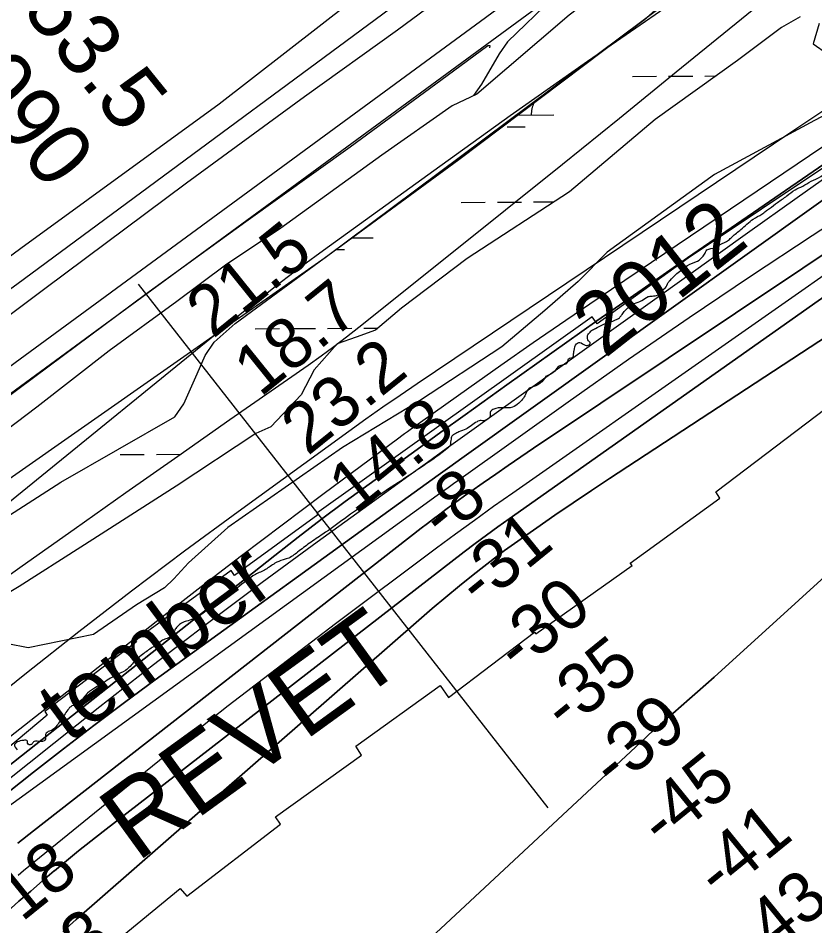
# Model space of a CAD drawing. Extents: x 3419139 to 3457078, y 540382 to 565875.
# Drawn here: x 3452566 to 3453623, y 549398 to 550603 of the extents above; entities that cross this region are included whole.
import ezdxf

# ---------------------------------------------------------------- set-up
doc = ezdxf.new("R2010")
doc.units = 0
for name, color, linetype in [('V-DTCH-CNTR', 7, 'Continuous'), ('V-FLOD-BASE', 7, 'Continuous'), ('V-LEVE-TOET', 7, 'Continuous'), ('V-RIVR-EDGE', 7, 'Continuous'), ('V-RIVR-IDEN', 7, 'Continuous'), ('V-RIVR-RANG', 7, 'Continuous'), ('V-RIVR-RANG-IDEN', 7, 'Continuous'), ('V-ROAD-CNTR', 7, 'Continuous'), ('V-RRAP-RVMT', 7, 'Continuous'), ('V-RRAP-RVMT-IDEN', 7, 'Continuous'), ('V-SITE-VEGE', 7, 'Continuous'), ('V-SURV-LINE', 7, 'Continuous'), ('V-TOPO-DPTH', 7, 'Continuous'), ('V-TOPO-MINR', 7, 'Continuous'), ('V-TOPO-WATR', 7, 'Continuous'), ('V-WETL-SWMP', 7, 'Continuous')]:
    doc.layers.add(name, color=color, linetype=linetype)

msp = doc.modelspace()

# ---------------------------------------------------------------- linework, layer by layer
at = {"layer": 'V-DTCH-CNTR'}
msp.add_lwpolyline([(3453342.9, 550875.9), (3453098.5, 550695.1), (3452833.1, 550488.9), (3452569.8, 550297.4), (3452355.1, 550138.3)], dxfattribs=at)
at = {"layer": 'V-FLOD-BASE'}
for points in [[(3454370.3, 551565.4), (3454316.4, 551505.7), (3454286.1, 551468.4), (3454260.3, 551430), (3454186.5, 551323), (3454147.9, 551267.2), (3454142.3, 551260.6), (3454127.6, 551248.9), (3454063.7, 551207.5), (3454015.4, 551175.8), (3453894.3, 551087.3), (3453779, 551001.7), (3453638.3, 550896.8), (3453481.9, 550781.6), (3453332.6, 550669.4), (3453264, 550617.8), (3453239.8, 550595), (3453215.8, 550571.2), (3453204.6, 550555.6), (3453181.3, 550515.4), (3453170.5, 550500)], [(3453192.3, 550563.3), (3453192.6, 550565.9), (3453189.7, 550566.2), (3453135.5, 550526.2), (3453006.8, 550431.8), (3452868.4, 550332.6), (3452735.5, 550236.3), (3452588.5, 550126.7), (3452433.3, 550011.4)]]:
    msp.add_lwpolyline(points, dxfattribs=at)
at = {"layer": 'V-LEVE-TOET'}
for points in [[(3453990, 551265.4), (3453876.6, 551173.3), (3453799.1, 551119.7), (3453738.6, 551081.4), (3453653.4, 551012.7), (3453514.9, 550912.1), (3453378.1, 550813), (3453331.7, 550782.4), (3453304.6, 550766.4), (3453270.2, 550738.6), (3453186.3, 550673.5), (3453069.7, 550586.7), (3452946.3, 550498.3), (3452789.9, 550383.7), (3452601.6, 550243.6), (3452413.3, 550102.4)], [(3454151.8, 551227.3), (3454081.5, 551179.7), (3454061.9, 551168.1), (3454047.2, 551155.7), (3453941.8, 551079.7), (3453786.9, 550966.1), (3453628.5, 550849.6), (3453455.7, 550727.6), (3453297.5, 550606.9), (3453174.8, 550502.1), (3453142.3, 550486.5), (3453049, 550421.2), (3452914.8, 550324.1), (3452841.3, 550274.9), (3452776.8, 550226.9), (3452687.1, 550161.6), (3452591.1, 550086.7), (3452524.6, 550036.5), (3452442.5, 549981.4), (3452333.6, 549904.8), (3452218, 549819.5), (3452064.1, 549704.6)]]:
    msp.add_lwpolyline(points, dxfattribs=at)
at = {"layer": 'V-RIVR-EDGE'}
for points in [[(3453266.7, 550127.8), (3453274.3, 550131.6), (3453280.6, 550137), (3453284.4, 550141.5), (3453290, 550143.2), (3453295.6, 550146.7), (3453296.6, 550150.8), (3453299.8, 550151.9), (3453302.9, 550154), (3453303.2, 550155.7), (3453304, 550161.9), (3453307.1, 550170.6), (3453310.2, 550172.4), (3453311.6, 550172.4), (3453318.9, 550168.9), (3453324.1, 550169.5), (3453325.5, 550171.3), (3453322.4, 550175.8), (3453321.7, 550179.6), (3453321.7, 550181.7), (3453323.1, 550183.8), (3453327.3, 550188.3), (3453332.2, 550191.1), (3453342.6, 550196.3), (3453349.2, 550199), (3453361.1, 550203.2), (3453364.9, 550205.9), (3453367.7, 550209.8), (3453371.5, 550214.6), (3453375.4, 550218.4), (3453384.1, 550224.3), (3453393.8, 550228.1), (3453402.5, 550233.3), (3453407.4, 550234), (3453415.4, 550235.7), (3453418.9, 550238.1), (3453421, 550242), (3453424.8, 550244.7), (3453429, 550252), (3453431.4, 550254.8), (3453438.4, 550262.4), (3453445.7, 550268), (3453454.4, 550274.6), (3453467.6, 550280.4), (3453475.3, 550287), (3453478.4, 550292.2), (3453480.2, 550295.3), (3453482.6, 550296.4), (3453493.8, 550299.5), (3453497.9, 550302.3), (3453508.7, 550308.1), (3453513.6, 550312.6), (3453525.4, 550322.4), (3453541.8, 550336.2), (3453553, 550342.8), (3453558.2, 550346.6), (3453563.1, 550350.1), (3453573.9, 550358.4), (3453586.4, 550367), (3453597.2, 550375), (3453607.6, 550379.9), (3453618.4, 550386.4), (3453631.3, 550392.7), (3453646.6, 550402.4), (3453649.4, 550402.3), (3453651.5, 550402.3), (3453653.6, 550397.1), (3453657.7, 550397.1), (3453658.1, 550399.5), (3453656, 550410.7), (3453656.4, 550411.4), (3453661.3, 550414.5), (3453671.4, 550423.2), (3453679.7, 550427.6), (3453688.8, 550431.8), (3453696.4, 550432.1), (3453702.7, 550431.8), (3453705.1, 550432.1), (3453706.1, 550434.2), (3453705.8, 550438.7), (3453711.4, 550440.1), (3453716.6, 550442.9), (3453720.1, 550446.7), (3453725.7, 550449.8), (3453730.9, 550454.3), (3453736.8, 550459.5), (3453742, 550461.9), (3453752.5, 550469.2), (3453768.8, 550477.8), (3453773, 550480.6), (3453776.8, 550483), (3453784.5, 550484.1), (3453790.4, 550486.1), (3453794.2, 550491.3), (3453797, 550495.8), (3453801.9, 550498.6), (3453815.1, 550503.8), (3453819, 550507.3), (3453821.7, 550510.7), (3453822.5, 550514.2), (3453822.8, 550517.7), (3453824.9, 550520.5), (3453826.6, 550520.5), (3453828, 550520.1), (3453832.9, 550517.7), (3453834.6, 550520.4), (3453846.1, 550528.4), (3453854.8, 550534.3), (3453865.6, 550538.1), (3453871.9, 550542.6), (3453879.6, 550548.8), (3453881.3, 550551.6), (3453885.5, 550554.4), (3453898.7, 550562.3), (3453929.3, 550582.4), (3453955.5, 550599.7), (3453971.5, 550608.7), (3453987.8, 550617.4), (3454004.2, 550625.7), (3454019.2, 550634), (3454028.9, 550638.8), (3454038.7, 550643.3), (3454047, 550645.4), (3454051.5, 550648.5), (3454054.3, 550651.6), (3454063, 550655.4), (3454073.1, 550659.9), (3454079, 550659.9), (3454086.3, 550660.9), (3454097.8, 550666.1), (3454122.5, 550680), (3454139.6, 550687.9), (3454160.5, 550700.4), (3454176.1, 550706.3), (3454198.1, 550717.7), (3454202.9, 550720.8), (3454216.2, 550726.7), (3454226.9, 550731.9), (3454235.6, 550734.3), (3454237, 550733.6), (3454240.9, 550734.6), (3454247.5, 550737.7), (3454255.1, 550741.5), (3454262.1, 550743.6), (3454269.7, 550745), (3454279.1, 550748.1), (3454293.4, 550757.8)], [(3453266.7, 550127.8), (3453259, 550118.3), (3453250.8, 550114.2), (3453242.1, 550109.2), (3453239.6, 550103.5), (3453230.5, 550091.9), (3453222.3, 550086.6), (3453208.6, 550085.8), (3453197.5, 550084.2), (3453193, 550080.9), (3453192.5, 550075.5), (3453191.3, 550072.2), (3453187.2, 550069.8), (3453184.3, 550068.5), (3453180.6, 550069), (3453175.2, 550067.3), (3453160.3, 550057.5), (3453151.2, 550053.8), (3453145.5, 550050.9), (3453141.3, 550047.2), (3453140.9, 550044.3), (3453140.1, 550040.2), (3453139.7, 550036.1), (3453137.2, 550033.2), (3453104.1, 550008.9), (3453071.1, 549986.8), (3453031.8, 549961.3), (3452999.2, 549938.7), (3452970.7, 549918.1), (3452952.9, 549906.2), (3452937.2, 549894.3), (3452923.6, 549885.7), (3452917.8, 549884), (3452907.1, 549879.5), (3452894.7, 549871.3), (3452881.1, 549864.7), (3452857.5, 549847.1), (3452836.9, 549833.1), (3452819.1, 549819.9), (3452808.8, 549810.9), (3452798.4, 549805.6), (3452789.8, 549802.7), (3452783.2, 549800.2), (3452778.2, 549796.1), (3452774.9, 549792), (3452772.4, 549787.5), (3452767.4, 549781.3), (3452760.8, 549778.8), (3452755.5, 549775.6), (3452744.3, 549767.8), (3452731.5, 549758.7), (3452723.7, 549752.1), (3452720.3, 549748.8), (3452708.8, 549737.3), (3452696.4, 549731.2), (3452677.4, 549719.7), (3452669.1, 549714.7), (3452658.4, 549707.3), (3452647.2, 549695), (3452642.7, 549692.5), (3452636.1, 549689.2), (3452631.1, 549683.5), (3452621.2, 549669.1), (3452610, 549657.6), (3452603.4, 549653.9), (3452602.6, 549651), (3452602.6, 549646), (3452600.9, 549644), (3452591.4, 549643.6), (3452587.7, 549643.2), (3452584.8, 549639.9), (3452581.1, 549638.7), (3452578.6, 549640.7), (3452578.6, 549643.6), (3452573.3, 549644.5), (3452565.4, 549642.4), (3452561.7, 549639.1), (3452565, 549632.1)]]:
    msp.add_spline(points, degree=3, dxfattribs=at)
at = {"layer": 'V-RIVR-RANG'}
msp.add_line((3452725.8, 550249.7), (3453269.1, 549554.9), dxfattribs=at)
at = {"layer": 'V-ROAD-CNTR'}
msp.add_lwpolyline([(3453695.9, 551080.7), (3453195.7, 550716.2), (3452564.8, 550249.6), (3452094, 549907.5), (3451781.4, 549679.3), (3451700, 549618.8)], dxfattribs=at)
at = {"layer": 'V-RRAP-RVMT'}
for p, q in [((3453697, 550446.1), (3453455.5, 550284.5)), ((3453455.5, 550284.5), (3453334.5, 550197.2)), ((3453327.9, 550206.6), (3452962.6, 549945.8)), ((3453334.5, 550197.2), (3453327.9, 550206.6)), ((3453492.1, 549974.1), (3453699.6, 550132.1)), ((3453497.3, 549966.1), (3453492.1, 549974.1)), ((3453378.5, 549879.8), (3453497.3, 549966.1)), ((3452963.9, 549943.8), (3452853.2, 549863.3)), ((3452962.6, 549945.8), (3452963.9, 549943.8)), ((3453253.4, 549785.8), (3453380.9, 549876.4)), ((3453380.9, 549876.4), (3453378.5, 549879.8)), ((3452849, 549870.1), (3452722.2, 549777.5)), ((3452853.2, 549863.3), (3452849, 549870.1)), ((3453137.2, 549701.6), (3453251.6, 549788.2)), ((3453251.6, 549788.2), (3453253.4, 549785.8)), ((3452723.4, 549775.4), (3452601.8, 549682.7)), ((3452722.2, 549777.5), (3452723.4, 549775.4)), ((3453014.2, 549636.8), (3453126.1, 549717.2)), ((3453126.1, 549717.2), (3453137.2, 549701.6)), ((3452605, 549678), (3452489.5, 549581.7)), ((3452601.8, 549682.7), (3452605, 549678)), ((3453022.1, 549625), (3453014.2, 549636.8)), ((3452908, 549542.9), (3453022.1, 549625)), ((3452914.4, 549533.5), (3452908, 549542.9)), ((3452790, 549437.7), (3452914.4, 549533.5)), ((3452682.5, 549366.9), (3452781.4, 549448.2)), ((3452781.4, 549448.2), (3452790, 549437.7))]:
    msp.add_line(p, q, dxfattribs=at)
at = {"layer": 'V-SITE-VEGE'}
for points in [[(3452550.1, 549988.5), (3452973.7, 550285.4), (3453516, 550690.3), (3454060.9, 551079), (3454263.3, 551243.7)], [(3453629.3, 550595.8), (3453621.2, 550568.8), (3453640.1, 550555.3)], [(3453669.6, 550491.2), (3453623, 550466.9), (3453490.4, 550395.3), (3453348, 550292.3), (3453309.5, 550253.6), (3453265.3, 550214.7), (3453208, 550166.6), (3453099, 550095), (3452996.9, 550033.2), (3452844.7, 549927.1), (3452792.2, 549880.3), (3452773.1, 549858.7), (3452760.4, 549847), (3452723.2, 549824.4), (3452666.4, 549785.2), (3452579.8, 549767.2), (3452552.8, 549772.6)]]:
    msp.add_lwpolyline(points, dxfattribs=at)
at = {"layer": 'V-SURV-LINE'}
for points in [[(3451740.1, 549543.3), (3454135.9, 551300.7)], [(3454153.6, 551276.5), (3451757.9, 549519.1)]]:
    msp.add_lwpolyline(points, dxfattribs=at)
at = {"layer": 'V-TOPO-DPTH'}
for points in [[(3452521.8, 549585.6), (3452906.8, 549890), (3452937.8, 549914.1), (3452968.9, 549938), (3453000.4, 549961.5), (3453032, 549984.7), (3453063.8, 550007.7), (3453095.6, 550030.7), (3453127.4, 550053.6), (3453159.3, 550076.5), (3453214.7, 550116.2), (3453274.3, 550158.7), (3453334.2, 550201), (3453394.3, 550243), (3453454.5, 550284.7), (3453903.7, 550593.7)], [(3452565.8, 549508.2), (3452586.5, 549524.6), (3453101.2, 549926.1), (3453109.3, 549932.4), (3453117.5, 549938.6), (3453125.7, 549944.7), (3453133.9, 549950.8), (3453142.2, 549956.9), (3453150.4, 549962.9), (3453158.8, 549968.8), (3453167.1, 549974.8), (3453183.4, 549986.3), (3453200, 549997.9), (3453216.6, 550009.4), (3453233.3, 550020.8), (3453250.1, 550032.1), (3453964.9, 550509.7)], [(3453964.9, 550509.7), (3453250.1, 550032.1), (3453233.3, 550020.8), (3453216.6, 550009.4), (3453200, 549997.9), (3453183.4, 549986.3), (3453167.1, 549974.8), (3453158.8, 549968.8), (3453150.4, 549962.9), (3453142.2, 549956.9), (3453133.9, 549950.8), (3453125.7, 549944.7), (3453117.5, 549938.6), (3453109.3, 549932.4), (3453101.2, 549926.1), (3452586.5, 549524.6), (3452565.8, 549508.2)], [(3452517.4, 549547.4), (3452586.5, 549602.2), (3452626.5, 549633.5), (3452666.7, 549664.3), (3452707.3, 549694.7), (3452748.1, 549724.7), (3453092, 549973.6), (3453107.7, 549984.9), (3453123.5, 549996.3), (3453139.2, 550007.6), (3453154.9, 550018.8), (3453814.6, 550490.3)], [(3453814.6, 550490.3), (3453154.9, 550018.8), (3453139.2, 550007.6), (3453123.5, 549996.3), (3453107.7, 549984.9), (3453092, 549973.6), (3452748.1, 549724.7), (3452707.3, 549694.7), (3452666.7, 549664.3), (3452626.5, 549633.5), (3452586.5, 549602.2), (3452517.4, 549547.4)], [(3454016.5, 550427.5), (3453351.2, 549992.1), (3453326.9, 549976), (3453302.7, 549959.8), (3453278.6, 549943.3), (3453254.7, 549926.6), (3453211.8, 549896.4), (3453209.4, 549894.7), (3453207, 549893), (3453204.7, 549891.2), (3453202.4, 549889.4), (3453170.2, 549864), (3453151.9, 549849.4), (3453133.8, 549834.6), (3453115.9, 549819.5), (3453098.1, 549804.2), (3452643.4, 549406.7), (3452634.5, 549399), (3452625.8, 549391.1)], [(3452625.8, 549391.1), (3452634.5, 549399), (3452643.4, 549406.7), (3453098.1, 549804.2), (3453115.9, 549819.5), (3453133.8, 549834.6), (3453151.9, 549849.4), (3453170.2, 549864), (3453202.4, 549889.4), (3453204.7, 549891.2), (3453207, 549893), (3453209.4, 549894.7), (3453211.8, 549896.4), (3453254.7, 549926.6), (3453278.6, 549943.3), (3453302.7, 549959.8), (3453326.9, 549976), (3453351.2, 549992.1), (3454016.5, 550427.5)], [(3453699.9, 550278.8), (3453217.7, 549938.7), (3453202.6, 549927.9), (3453187.6, 549917), (3453172.7, 549905.8), (3453158, 549894.6), (3452679.2, 549523.7), (3452662.8, 549510.9), (3452646.6, 549498), (3452630.5, 549484.8), (3452614.5, 549471.5), (3452614.2, 549471.3), (3452598.6, 549458), (3452583, 549444.6), (3452567.4, 549431.1), (3452552, 549417.5)], [(3452552, 549417.5), (3452567.4, 549431.1), (3452583, 549444.6), (3452598.6, 549458), (3452614.2, 549471.3), (3452614.5, 549471.5), (3452630.5, 549484.8), (3452646.6, 549498), (3452662.8, 549510.9), (3452679.2, 549523.7), (3453158, 549894.6), (3453172.7, 549905.8), (3453187.6, 549917), (3453202.6, 549927.9), (3453217.7, 549938.7), (3453699.9, 550278.8)], [(3453714.4, 549932.6), (3453489.7, 549728.6), (3453478.8, 549718.9), (3453467.9, 549709.1), (3453457, 549699.5), (3453446, 549689.8), (3453434.9, 549680.2), (3453429.4, 549675.4), (3453424, 549670.6), (3453418.6, 549665.9), (3453413.2, 549661), (3453407.8, 549656.2), (3453402.5, 549651.4), (3453397.2, 549646.5), (3453391.9, 549641.6), (3452965.9, 549244.5)], [(3452965.9, 549244.5), (3453391.9, 549641.6), (3453397.2, 549646.5), (3453402.5, 549651.4), (3453407.8, 549656.2), (3453413.2, 549661), (3453418.6, 549665.9), (3453424, 549670.6), (3453429.4, 549675.4), (3453434.9, 549680.2), (3453446, 549689.8), (3453457, 549699.5), (3453467.9, 549709.1), (3453478.8, 549718.9), (3453489.7, 549728.6), (3453714.4, 549932.6)]]:
    msp.add_lwpolyline(points, dxfattribs=at)
at = {"layer": 'V-TOPO-MINR'}
for points in [[(3453756.6, 550839.6), (3453528, 550686.3), (3453424.6, 550616.1), (3453321.6, 550545.1), (3453219.4, 550473.1), (3453117.8, 550400.3), (3452971.7, 550294.7), (3452943.6, 550274), (3452915.8, 550252.9), (3452888.3, 550231.5), (3452861, 550209.7), (3452545.5, 549953.2)], [(3452399.9, 549754.1), (3452571.7, 549876), (3452640.6, 549924.7), (3452709.4, 549973.3), (3452778.4, 550021.7), (3452847.4, 550070.1), (3452951, 550142.4), (3452968.2, 550154.7), (3452985.2, 550167.2), (3453002, 550179.9), (3453018.6, 550193), (3453137.3, 550287.8), (3453213, 550348.4), (3453288.6, 550409.2), (3453364.1, 550470.3), (3453439.4, 550531.4), (3453730.1, 550767.9)], [(3453880.3, 550598.5), (3453336.1, 550231), (3453292.9, 550201.6), (3453249.8, 550172), (3453206.9, 550142), (3453164.2, 550111.8), (3453086.6, 550056.6), (3453082.8, 550053.9), (3453079.1, 550051.1), (3453075.3, 550048.4), (3453071.5, 550045.6), (3452970.6, 549970.6), (3452916.5, 549930.1), (3452862.7, 549889.3), (3452809.1, 549848.1), (3452755.8, 549806.6), (3452526.6, 549626.9)], [(3453903.7, 550593.7), (3453454.5, 550284.7), (3453394.3, 550243), (3453334.2, 550201), (3453274.3, 550158.7), (3453214.7, 550116.2), (3453159.3, 550076.5), (3453127.4, 550053.6), (3453095.6, 550030.7), (3453063.8, 550007.7), (3453032, 549984.7), (3453000.4, 549961.5), (3452968.9, 549938), (3452937.8, 549914.1), (3452906.8, 549890), (3452521.8, 549585.6)], [(3453930.2, 550517), (3453619.8, 550314.1), (3453538.1, 550260.1), (3453456.9, 550205.4), (3453376.4, 550149.7), (3453296.3, 550093.4), (3453151, 549990), (3453143.9, 549984.9), (3453136.8, 549979.8), (3453129.7, 549974.7), (3453122.5, 549969.5), (3452517.1, 549530.5)], [(3453964.9, 550509.7), (3453250.1, 550032.1), (3453233.3, 550020.8), (3453216.6, 550009.4), (3453200, 549997.9), (3453183.4, 549986.3), (3453167.1, 549974.8), (3453158.8, 549968.8), (3453150.4, 549962.9), (3453142.2, 549956.9), (3453133.9, 549950.8), (3453125.7, 549944.7), (3453117.5, 549938.6), (3453109.3, 549932.4), (3453101.2, 549926.1), (3452586.5, 549524.6), (3452565.8, 549508.2)], [(3453643.5, 550485.4), (3453592.9, 550451.8), (3453096, 550117.8), (3453073.1, 550102.2), (3453050.4, 550086.5), (3453027.8, 550070.6), (3453005.3, 550054.5), (3452858.3, 549947.9), (3452787.1, 549895.6), (3452716.6, 549842.6), (3452646.8, 549788.5), (3452577.6, 549733.7), (3452456, 549636.1)], [(3454016.5, 550427.5), (3453351.2, 549992.1), (3453326.9, 549976), (3453302.7, 549959.8), (3453278.6, 549943.3), (3453254.7, 549926.6), (3453211.8, 549896.4), (3453209.4, 549894.7), (3453207, 549893), (3453204.7, 549891.2), (3453202.4, 549889.4), (3453170.2, 549864), (3453151.9, 549849.4), (3453133.8, 549834.6), (3453115.9, 549819.5), (3453098.1, 549804.2), (3452643.4, 549406.7), (3452634.5, 549399), (3452625.8, 549391.1)], [(3453666.7, 550411.6), (3453600.2, 550364.6), (3453533.9, 550317.4), (3453159, 550048.9), (3453134.3, 550031.2), (3453109.6, 550013.4), (3453084.9, 549995.6), (3453060.2, 549977.8), (3452963.1, 549907.5), (3452890.2, 549854), (3452817.8, 549799.8), (3452746.1, 549744.8), (3452674.9, 549689.1), (3452519.5, 549565.8)], [(3453750.8, 550342.3), (3453222.5, 549972.7), (3453197.1, 549954.7), (3453171.8, 549936.5), (3453146.6, 549918.1), (3453121.6, 549899.5), (3452987.3, 549799), (3452916, 549744.8), (3452845.1, 549690.2), (3452774.9, 549634.6), (3452705.1, 549578.5), (3452580.7, 549477.3), (3452573.4, 549471.4), (3452566.3, 549465.4)], [(3453699.9, 550278.8), (3453217.7, 549938.7), (3453202.6, 549927.9), (3453187.6, 549917), (3453172.7, 549905.8), (3453158, 549894.6), (3452679.2, 549523.7), (3452662.8, 549510.9), (3452646.6, 549498), (3452630.5, 549484.8), (3452614.5, 549471.5), (3452614.2, 549471.3), (3452598.6, 549458), (3452583, 549444.6), (3452567.4, 549431.1), (3452552, 549417.5)], [(3452965.9, 549244.5), (3453391.9, 549641.6), (3453397.2, 549646.5), (3453402.5, 549651.4), (3453407.8, 549656.2), (3453413.2, 549661), (3453418.6, 549665.9), (3453424, 549670.6), (3453429.4, 549675.4), (3453434.9, 549680.2), (3453446, 549689.8), (3453457, 549699.5), (3453467.9, 549709.1), (3453478.8, 549718.9), (3453489.7, 549728.6), (3453714.4, 549932.6)]]:
    msp.add_lwpolyline(points, dxfattribs=at)
at = {"layer": 'V-TOPO-WATR'}
msp.add_lwpolyline([(3453814.6, 550490.3), (3453154.9, 550018.8), (3453139.2, 550007.6), (3453123.5, 549996.3), (3453107.7, 549984.9), (3453092, 549973.6), (3452748.1, 549724.7), (3452707.3, 549694.7), (3452666.7, 549664.3), (3452626.5, 549633.5), (3452586.5, 549602.2), (3452517.4, 549547.4)], dxfattribs=at)
at = {"layer": 'V-WETL-SWMP'}
for p, q in [((3453477.4, 550526), (3453492.3, 550526.1)), ((3453381.4, 550525.6), (3453413.4, 550525.7)), ((3453429.4, 550525.8), (3453461.4, 550525.9)), ((3453229.2, 550474.2), (3453277.1, 550474.4)), ((3453215.1, 550458.7), (3453239.1, 550458.8)), ((3453154.2, 550358.4), (3453186.2, 550358.6)), ((3453202.2, 550358.6), (3453234.2, 550358.8)), ((3453250.2, 550358.9), (3453277.2, 550359)), ((3453009.1, 550311.4), (3453037.3, 550311.5)), ((3452987.9, 550295.8), (3452999.4, 550295.9)), ((3452881, 550190.7), (3452913, 550190.9)), ((3452929, 550191), (3452961, 550191.1)), ((3452977, 550191.2), (3453009, 550191.3)), ((3453025, 550191.4), (3453043.6, 550191.5)), ((3452701.7, 550023.8), (3452733.7, 550023.9)), ((3452749.7, 550024), (3452781.7, 550024.1))]:
    msp.add_line(p, q, dxfattribs=at)
for points in [[(3452542.1, 549935.3), (3452623.2, 549987), (3452774.2, 550073.7), (3452786.2, 550090.9), (3452803.7, 550130.7), (3452814.5, 550155.1), (3452826.5, 550173.1), (3452854.1, 550197.8), (3452952.4, 550269.9), (3453151, 550415.2), (3453397.6, 550601.2), (3453508.7, 550698.3)], [(3453604.1, 550604.7), (3453579.3, 550590.3), (3453520.9, 550546.6), (3453411.5, 550468.3), (3453297.9, 550372.5), (3453162.3, 550283.7), (3453075.1, 550217.9), (3453040.3, 550188.7), (3453014.9, 550179.5), (3452989.5, 550170.8), (3452959.1, 550136.4), (3452941.7, 550103.1), (3452901.5, 550060.4), (3452881.9, 550051.7), (3452775.9, 549981.7), (3452649.6, 549901.1), (3452567.7, 549848.8), (3452519.3, 549819.9)]]:
    msp.add_lwpolyline(points, dxfattribs=at)
msp.add_arc((3453282.3, 550474.9), 35.2, 154.03, 181.0218, dxfattribs=at)

# ---------------------------------------------------------------- texts
at = {"layer": 'V-RIVR-IDEN'}
for s, rotation, p in [('2012', 38.2052, (3453344.7, 550150.6)), ('tember', 36.5565, (3452633.2, 549639.6))]:
    msp.add_text(s, height=83, rotation=rotation, dxfattribs=at).set_placement(p)
at = {"layer": 'V-RIVR-RANG'}
for s, rotation, p in [('21.5', 38.8283, (3452824.7, 550176.6)), ('18.7', 38.8283, (3452887.6, 550098.9)), ('23.2', 38.8283, (3452950.5, 550021.2)), ('14.8', 38.8283, (3453013.4, 549943.4)), ('-8', 39.1152, (3453130.2, 549908.8)), ('-31', 39.1152, (3453179, 549819.5)), ('-30', 39.1152, (3453230.4, 549732.5)), ('-35', 39.1152, (3453292.7, 549654.2)), ('-39', 39.1152, (3453357.1, 549577.6)), ('-45', 39.1152, (3453421.4, 549501.1)), ('-41', 39.1152, (3453496.4, 549433.1)), ('-18', 38.8436, (3452548.1, 549384)), ('-43', 39.1152, (3453546, 549344.6)), ('-33', 38.8436, (3452595, 549293.4))]:
    msp.add_text(s, height=67, rotation=rotation, dxfattribs=at).set_placement(p)
at = {"layer": 'V-RIVR-RANG-IDEN'}
for s, rotation, p in [('R-153.5', 308.9735, (3452457.3, 550753.3)), ('U-090', 308.4228, (3452419.8, 550608.8))]:
    msp.add_text(s, height=83, rotation=rotation, dxfattribs=at).set_placement(p)
at = {"layer": 'V-RRAP-RVMT-IDEN'}
msp.add_text('REVET', height=100, rotation=35.9462, dxfattribs=at).set_placement((3452724, 549481.9))

doc.saveas('drawing.dxf')
